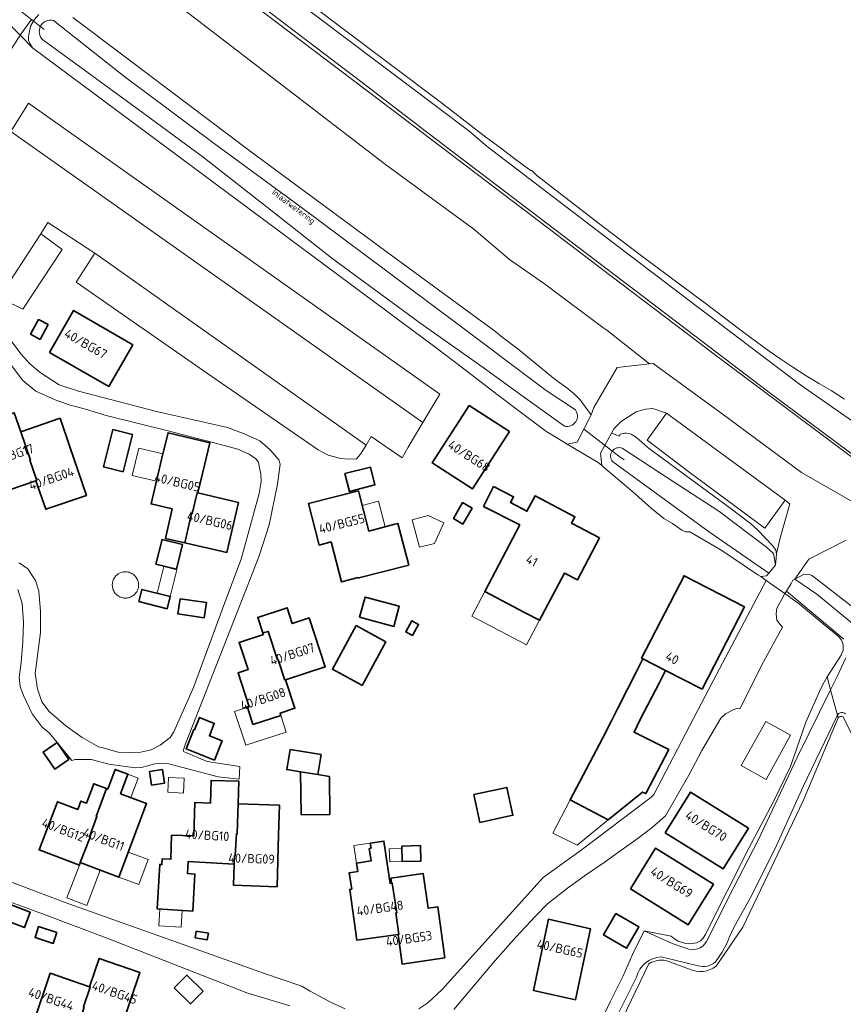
# Model space of a CAD drawing. Header units: metres. Extents: x 149984 to 156489, y 469398 to 478068.
# Tile 583 of 656: x 153915 to 154035, y 474572 to 474716. Entities that reach past the tile are written whole.
import ezdxf
from ezdxf.enums import TextEntityAlignment as Align

# ---------------------------------------------------------------- set-up
doc = ezdxf.new("R2010")
doc.units = ezdxf.units.M
doc.header["$LTSCALE"] = 0.75
for name, color, linetype, lineweight in [('B-WE-GR-GRAS-GV', 252, 'Continuous', 13), ('B-WE-KW-KUNSTWERK_DUIKER-G', 6, 'Continuous', 18), ('B-WE-OG-BEBOUWING-GV', 6, 'Continuous', 35), ('B-WE-OG-BEBOUWING-T18', 1, 'Continuous', 18), ('B-WE-OG-BEBOUWING_LUIFEL-GV', 6, 'Continuous', 18), ('B-WE-OG-BEBOUWING_OVERBOUWING-GV', 6, 'Continuous', 18), ('B-WE-OG-TERREIN_BEGROEID-GV', 252, 'Continuous', 18), ('B-WE-OG-TERREIN_ERF-GV', 252, 'Continuous', 18), ('B-WE-OG-TERREIN_OEVER-GV', 252, 'Continuous', 18), ('B-WE-OG-TOPOGRAFIE-T18', 7, 'Continuous', 18), ('B-WE-OG-WATER-GV', 252, 'Continuous', 18), ('B-WE-OG-WATER_SLOOT-GV', 252, 'Continuous', 18), ('B-WE-OG-WEG-GV', 252, 'Continuous', 18), ('B-WE-VH-GESLOTENVERHARDING_ASFALT-GV', 252, 'Continuous', 18), ('B-WE-VH-GESLOTENVERHARDING_BETON-GV', 252, 'Continuous', 18), ('B-WE-VH-OPENVERHARDING_BETONSTRAATSTEEN-GV', 252, 'Continuous', 18)]:
    doc.layers.add(name, color=color, linetype=linetype, lineweight=lineweight)
doc.styles.add('NLCS-ISO-M500-T18', font='NLCS-ISO.ttf', dxfattribs={"height": 0.9})
doc.styles.add('NLCS-ISO-M750-T18', font='NLCS-ISO.ttf', dxfattribs={"height": 1.35})

msp = doc.modelspace()

# ---------------------------------------------------------------- linework, layer by layer
at = {"layer": 'B-WE-GR-GRAS-GV', "flags": 128}
for points in [[(154034.451, 474614.145), (154029.318, 474601.994), (154020.488, 474583.502), (154016.602, 474577.789)], [(154043.018, 474598.561), (154035.207, 474614.295)], [(154006.747, 474578.129), (153999.763, 474563.579), (153999.33, 474562.676), (153995.292, 474553.778), (153994.384, 474551.778), (153990.333, 474542.851), (153988.93, 474540.522), (153986.809, 474537.001), (153982.476, 474528.893), (153979.407, 474523.316), (153977.027, 474518.142), (153976.247, 474516.447), (153974.734, 474513.158), (153973.446, 474510.357), (153969.955, 474502.768), (153937.638, 474434.983), (153931.494, 474421.174), (153924.437, 474406.602), (153922.453, 474403.065), (153910.239, 474377.393), (153908.349, 474372.164)], [(154012.658, 474577.337), (154009.227, 474578.624)]]:
    msp.add_lwpolyline(points, dxfattribs=at)
at = {"layer": 'B-WE-GR-GRAS-GV'}
for points in [[(154035.207, 474614.295, 0.3944008), (154034.451, 474614.145)], [(154009.227, 474578.624, 0.1736336), (154006.747, 474578.129)], [(154016.602, 474577.789, -0.2795183), (154012.658, 474577.337)]]:
    msp.add_lwpolyline(points, format="xyb", dxfattribs=at)
at = {"layer": 'B-WE-KW-KUNSTWERK_DUIKER-G', "flags": 128}
for points in [[(153918.156, 474715.077), (153913.872, 474718.425)], [(154003.105, 474651.989), (154002.316, 474652.519), (153997.163, 474656.53)]]:
    msp.add_lwpolyline(points, dxfattribs=at)
at = {"layer": 'B-WE-OG-BEBOUWING-GV', "flags": 128}
for points in [[(153918.924, 474667.731), (153927.636, 474662.736), (153931.142, 474668.852), (153922.43, 474673.847)], [(153916.17, 474670.382), (153917.557, 474669.632), (153918.728, 474671.797), (153917.341, 474672.547)], [(153917.062, 474648.939), (153916.047, 474651.91), (153916.151, 474651.945), (153914.733, 474656.107), (153913.785, 474658.888), (153911.702, 474658.178), (153912.65, 474655.395), (153908.766, 474654.08), (153911.193, 474646.941), (153916.958, 474648.904)], [(153986.292, 474656.158), (153980.397, 474659.945), (153974.992, 474651.532), (153980.887, 474647.744)], [(153916.047, 474651.91), (153917.062, 474648.939), (153916.958, 474648.904), (153918.376, 474644.739), (153924.34, 474646.77), (153921.906, 474653.906), (153920.486, 474658.068), (153914.733, 474656.107), (153916.151, 474651.945)], [(153928.232, 474656.418), (153926.824, 474650.98), (153929.706, 474650.234), (153931.114, 474655.672)], [(153939.839, 474644.081), (153940.577, 474647.166), (153940.684, 474647.141), (153941.692, 474651.404), (153942.422, 474654.493), (153936.296, 474655.947), (153935.561, 474652.853), (153933.819, 474645.517), (153936.909, 474644.779), (153935.913, 474640.474), (153938.741, 474639.819), (153939.732, 474644.105)], [(153962.218, 474649.956), (153962.873, 474647.364), (153966.612, 474648.309), (153965.958, 474650.901)], [(153940.577, 474647.166), (153939.839, 474644.081), (153939.732, 474644.105), (153938.741, 474639.819), (153944.898, 474638.394), (153946.6, 474645.74), (153940.684, 474647.141)], [(153960.213, 474639.939), (153961.684, 474634.095), (153964.154, 474634.716), (153964.171, 474634.649), (153964.248, 474634.668), (153971.55, 474636.547), (153969.956, 474642.653), (153969.498, 474642.533), (153965.728, 474641.548), (153964.888, 474644.759), (153964.19, 474647.43), (153956.88, 474645.583), (153958.42, 474639.486)], [(153982.497, 474645.153), (153987.825, 474642.447), (153982.693, 474632.68), (153988.526, 474629.614), (153990.718, 474628.462), (153994.356, 474635.383), (153996.266, 474634.38), (153999.5, 474640.534), (153995.397, 474642.69), (153995.893, 474643.635), (153990.06, 474646.701), (153988.878, 474644.454), (153986.47, 474645.719), (153986.919, 474646.574), (153983.975, 474648.067)], [(153978.099, 474643.377), (153979.486, 474642.576), (153980.83, 474644.906), (153979.443, 474645.706)], [(153938.412, 474639.564), (153935.421, 474640.307), (153934.526, 474636.706), (153937.517, 474635.963)], [(154014.514, 474618.346), (154020.756, 474630.428), (154011.898, 474635.004), (154005.656, 474622.921), (154005.867, 474622.81), (154009.183, 474621.099)], [(153932.018, 474631.195), (153936.178, 474630.159), (153936.627, 474631.96), (153932.467, 474632.996)], [(153938.079, 474631.625), (153937.746, 474629.406), (153941.588, 474628.83), (153941.921, 474631.048)], [(153964.368, 474628.901), (153969.36, 474627.559), (153970.155, 474630.519), (153965.163, 474631.861)], [(153950.184, 474626.624), (153950.975, 474626.832), (153952.348, 474622.652), (153952.452, 474622.686), (153953.415, 474619.695), (153953.519, 474619.729), (153959.324, 474621.637), (153956.97, 474628.8), (153954.504, 474627.99), (153953.748, 474630.293), (153949.443, 474628.879)], [(153972.106, 474626.232), (153972.99, 474627.863), (153971.998, 474628.4), (153971.114, 474626.77)], [(153950.975, 474626.832), (153950.184, 474626.624), (153950.261, 474626.388), (153946.704, 474625.219), (153948.014, 474621.229), (153946.562, 474620.752), (153948.183, 474615.799), (153947.916, 474615.711), (153948.742, 474613.19), (153952.816, 474614.524), (153952.71, 474614.847), (153954.887, 474615.568), (153953.519, 474619.729), (153953.415, 474619.695), (153952.452, 474622.686), (153952.348, 474622.652)], [(153968.214, 474625.309), (153968.11, 474625.366), (153963.871, 474627.684), (153960.378, 474621.294), (153964.679, 474618.943), (153964.721, 474618.92)], [(154009.183, 474621.099), (154005.867, 474622.81), (154004.95, 474621.033), (154002.195, 474615.591), (154001.25, 474613.724), (154000, 474611.254), (153995.187, 474602.136), (154000.753, 474599.241), (154005.817, 474603.295), (154006.279, 474603.057), (154009.63, 474609.544), (154004.555, 474612.076), (154005.466, 474613.903), (154008.266, 474619.323)], [(153943.082, 474607.976), (153944.211, 474610.798), (153942.351, 474611.542), (153943.075, 474613.353), (153940.91, 474614.22), (153940.186, 474612.409), (153940.073, 474612.454), (153938.944, 474609.632)], [(153920.052, 474610.556), (153917.989, 474609.149), (153919.695, 474606.648), (153921.758, 474608.055)], [(153955.718, 474606.257), (153958.249, 474605.847), (153958.724, 474608.78), (153954.168, 474609.519), (153953.693, 474606.585)], [(153924.879, 474596.69), (153923.451, 474592.95), (153929.09, 474590.827), (153933.146, 474601.603), (153929.347, 474603.033), (153930.424, 474605.894), (153928.557, 474606.597), (153927.476, 474603.727), (153927.301, 474603.793), (153925.784, 474599.724), (153925.887, 474599.686), (153924.777, 474596.729)], [(153933.601, 474606.307), (153933.883, 474604.308), (153935.767, 474604.574), (153935.485, 474606.573)], [(153955.807, 474599.94), (153960.014, 474599.999), (153959.936, 474605.573), (153958.249, 474605.847), (153955.718, 474606.257)], [(153923.451, 474592.95), (153924.879, 474596.69), (153924.777, 474596.729), (153925.887, 474599.686), (153925.784, 474599.724), (153927.301, 474603.793), (153925.414, 474604.503), (153924.344, 474601.66), (153923.546, 474601.961), (153923.084, 474600.734), (153920.092, 474601.861), (153917.42, 474594.81), (153923.311, 474592.578)], [(153946.334, 474597.197), (153946.444, 474597.194), (153946.582, 474601.54), (153946.688, 474604.872), (153942.613, 474605.001), (153942.508, 474601.669), (153940.246, 474601.741), (153940.091, 474596.85), (153936.824, 474596.954), (153936.712, 474593.447), (153935.423, 474593.488), (153935.397, 474592.666), (153935.078, 474592.676), (153934.711, 474586.159), (153939.918, 474585.849), (153940.241, 474591.273), (153939.154, 474591.337), (153939.26, 474593.117), (153946.004, 474592.715), (153946.044, 474593.973), (153946.154, 474593.97)], [(153981.982, 474598.829), (153986.818, 474599.877), (153985.933, 474603.963), (153981.097, 474602.916)], [(154009.129, 474597.336), (154017.604, 474592.057), (154021.304, 474597.998), (154012.829, 474603.277)], [(153946.444, 474597.194), (153946.334, 474597.197), (153946.154, 474593.97), (153946.044, 474593.973), (153946.004, 474592.715), (153945.906, 474589.622), (153952.262, 474589.42), (153952.503, 474597.002), (153952.641, 474601.348), (153946.582, 474601.54)], [(153969.683, 474585.575), (153969.791, 474585.591), (153969.153, 474589.944), (153969.048, 474589.929), (153968.833, 474589.897), (153967.921, 474596.112), (153965.92, 474595.818), (153966.034, 474595.043), (153965.778, 474595.005), (153966.045, 474593.19), (153963.914, 474592.877), (153964.096, 474591.636), (153962.854, 474591.454), (153963.204, 474589.072), (153962.92, 474589.03), (153963.968, 474581.563), (153969.999, 474582.409), (153970.107, 474582.424)], [(153970.552, 474595.356), (153970.614, 474593.1), (153973.334, 474593.175), (153973.272, 474595.431)], [(154004.017, 474589.116), (154012.498, 474583.835), (154016.176, 474589.765), (154007.701, 474595.044)], [(153969.791, 474585.591), (153969.683, 474585.575), (153970.107, 474582.424), (153969.999, 474582.409), (153970.608, 474578.062), (153976.837, 474579.003), (153975.807, 474586.473), (153974.406, 474586.268), (153973.661, 474591.351), (153968.941, 474590.659), (153969.048, 474589.929), (153969.153, 474589.944)], [(153912.694, 474586.999), (153911.83, 474584.738), (153915.257, 474583.428), (153916.121, 474585.69)], [(154001.875, 474585.481), (154000.078, 474582.364), (154003.454, 474580.417), (154005.252, 474583.534)], [(153917.341, 474583.561), (153916.822, 474581.965), (153919.48, 474581.1), (153919.999, 474582.696)], [(153996.589, 474575.607), (153998.168, 474583.255), (153992.026, 474584.652), (153990.439, 474576.974), (153989.825, 474574.212), (153995.975, 474572.845)], [(153940.42, 474582.895), (153940.262, 474581.933), (153942.045, 474581.641), (153942.203, 474582.603)], [(153923.908, 474571.791), (153924.012, 474571.756), (153923.698, 474570.821), (153929.475, 474568.868), (153932.178, 474576.862), (153926.223, 474578.916), (153924.788, 474574.757), (153924.916, 474574.713)], [(153924.012, 474571.756), (153923.908, 474571.791), (153924.916, 474574.713), (153924.788, 474574.757), (153919.04, 474576.74), (153916.638, 474569.593), (153922.61, 474567.586), (153923.698, 474570.821)], [(153937.221, 474574.582), (153939.597, 474572.232), (153941.445, 474574.101), (153939.069, 474576.451)]]:
    msp.add_lwpolyline(points, close=True, dxfattribs=at)
at = {"layer": 'B-WE-OG-BEBOUWING_LUIFEL-GV', "flags": 128}
for points in [[(153935.561, 474652.853), (153932.023, 474653.693), (153931.068, 474649.675), (153934.607, 474648.835)], [(153964.745, 474645.308), (153965.728, 474641.548), (153968.101, 474642.168), (153967.119, 474645.928)], [(153936.627, 474631.96), (153937.602, 474635.875), (153935.676, 474636.354), (153934.701, 474632.44)], [(153982.693, 474632.68), (153980.802, 474629.082), (153988.827, 474624.864), (153990.718, 474628.462)], [(153952.816, 474614.524), (153948.742, 474613.19), (153947.916, 474615.711), (153946.048, 474615.099), (153947.672, 474610.141), (153953.614, 474612.086)], [(153930.424, 474605.894), (153929.347, 474603.033), (153930.839, 474602.471), (153931.916, 474605.332)], [(153995.187, 474602.136), (153992.682, 474597.287), (153996.212, 474595.499), (154000.753, 474599.241)], [(153966.045, 474593.19), (153965.778, 474595.005), (153966.034, 474595.043), (153965.92, 474595.818), (153963.534, 474595.467), (153963.914, 474592.877)], [(153970.614, 474593.1), (153970.561, 474595.016), (153968.71, 474594.965), (153968.763, 474593.049)], [(153929.09, 474590.827), (153932.025, 474589.722), (153933.407, 474593.392), (153930.471, 474594.496)], [(153923.311, 474592.578), (153921.5, 474587.767), (153924.409, 474586.672), (153926.36, 474591.855), (153923.451, 474592.95)], [(153935.101, 474586.136), (153934.954, 474583.669), (153938.243, 474583.473), (153938.39, 474585.94)]]:
    msp.add_lwpolyline(points, close=True, dxfattribs=at)
at = {"layer": 'B-WE-OG-BEBOUWING_OVERBOUWING-GV', "flags": 128}
for points in [[(153972.071, 474643.193), (153973.124, 474639.162), (153975.314, 474639.734), (153976.705, 474642.74), (153974.408, 474643.803)], [(153928.509, 474634.784), (153928.455, 474634.706), (153928.405, 474634.628), (153928.32, 474634.468), (153928.265, 474634.34), (153928.21, 474634.177), (153928.172, 474634.023), (153928.148, 474633.874), (153928.136, 474633.732), (153928.134, 474633.604), (153928.144, 474633.442), (153928.162, 474633.311), (153928.192, 474633.17), (153928.23, 474633.041), (153928.272, 474632.926), (153928.344, 474632.766), (153928.424, 474632.624), (153928.502, 474632.51), (153928.578, 474632.411), (153928.705, 474632.273), (153928.832, 474632.158), (153928.974, 474632.051), (153929.072, 474631.989), (153929.224, 474631.907), (153929.346, 474631.854), (153929.481, 474631.806), (153929.614, 474631.769), (153929.727, 474631.746), (153929.886, 474631.725), (153930.02, 474631.718), (153930.199, 474631.723), (153930.339, 474631.738), (153930.529, 474631.776), (153930.675, 474631.819), (153930.806, 474631.869), (153930.942, 474631.932), (153931.064, 474632.001), (153931.187, 474632.083), (153931.292, 474632.165), (153931.418, 474632.28), (153931.548, 474632.424), (153931.629, 474632.531), (153931.711, 474632.656), (153931.772, 474632.766), (153931.829, 474632.889), (153931.874, 474633.006), (153931.918, 474633.147), (153931.949, 474633.284), (153931.968, 474633.407), (153931.982, 474633.602), (153931.979, 474633.756), (153931.96, 474633.935), (153931.924, 474634.113), (153931.864, 474634.307), (153931.804, 474634.451), (153931.72, 474634.611), (153931.625, 474634.758), (153931.521, 474634.892), (153931.417, 474635.004), (153931.311, 474635.102), (153931.186, 474635.201), (153931.044, 474635.294), (153930.897, 474635.374), (153930.74, 474635.441), (153930.585, 474635.493), (153930.431, 474635.53), (153930.256, 474635.556), (153930.084, 474635.566), (153929.924, 474635.561), (153929.778, 474635.546), (153929.633, 474635.519), (153929.418, 474635.457), (153929.211, 474635.37), (153929.004, 474635.252), (153928.837, 474635.129), (153928.667, 474634.972)], [(154023.915, 474605.145), (154027.491, 474611.609), (154023.839, 474613.63), (154020.263, 474607.166)], [(153936.378, 474605.421), (153936.269, 474603.25), (153938.554, 474603.135), (153938.663, 474605.306)]]:
    msp.add_lwpolyline(points, close=True, dxfattribs=at)
at = {"layer": 'B-WE-OG-TERREIN_BEGROEID-GV', "flags": 128}
for points in [[(153922.36, 474716.82), (153924.5, 474715.18), (153948.11, 474697.36), (153968.23, 474682.53), (153984.31, 474670.75), (153985, 474670.17), (153987.56, 474668.21), (153993.02, 474663.77), (153994.71, 474662.52), (153995.78, 474661.64), (153996.67, 474660.78), (153997.85, 474659.18), (153998.282, 474658.589), (153998.66, 474659.655), (154002.061, 474665.493), (154006.805, 474666.045), (154000.58, 474670.97), (154000, 474671.401), (153991.44, 474677.76), (153986.33, 474681.36), (153985, 474682.45), (153981.07, 474685.77), (153968.15, 474695.28), (153934.49, 474721.18)], [(154035.647, 474640.187), (154030.144, 474637.419), (154028.107, 474634.483), (154029.358, 474635.197)], [(154030.962, 474634.804), (154041.794, 474626.359), (154043.335, 474625.065), (154044.819, 474624.211), (154050.697, 474613.972), (154054.835, 474604.308)]]:
    msp.add_lwpolyline(points, dxfattribs=at)
msp.add_lwpolyline([(154009.327, 474658.818), (154007.289, 474659.498), (154006.253, 474659.384), (154004.866, 474659.041), (154002.719, 474657.659), (154001.587, 474656.526), (154001.247, 474655.897), (154002.42, 474655.47), (154002.507, 474655.759), (154003.14, 474655.89), (154003.4, 474655.89), (154003.79, 474655.83), (154004.13, 474655.72), (154004.6, 474655.43), (154005.24, 474654.95), (154006.63, 474653.74), (154018.59, 474644.97), (154021.63, 474642.65), (154022.65, 474641.73), (154024.89, 474639.37), (154025.33, 474638.75), (154025.43, 474638.188), (154025.908, 474640.343), (154027.4, 474645.54), (154026.713, 474646.046), (154023.718, 474641.98), (154012.56, 474650.214), (154006.485, 474654.85)], close=True, dxfattribs=at)
at = {"layer": 'B-WE-OG-TERREIN_BEGROEID-GV'}
msp.add_lwpolyline([(154029.358, 474635.197, -0.1979928), (154030.962, 474634.804)], format="xyb", dxfattribs=at)
at = {"layer": 'B-WE-OG-TERREIN_ERF-GV', "flags": 128}
for points in [[(153930.03, 474739.42), (153961.6, 474715.4), (153976.35, 474704.31), (153982.85, 474699.28), (153985, 474697.71), (153987.32, 474695.9), (153989.502, 474694.36), (153989.56, 474694.419), (153990.34, 474693.64), (154000, 474686.19), (154006.03, 474681.58), (154014.78, 474675.09), (154020.66, 474670.65), (154024.35, 474667.93), (154026.04, 474666.74), (154027.82, 474665.55), (154029.6, 474664.4), (154031.71, 474663.14), (154033.42, 474662.16), (154035.36, 474660.88)], [(153973.027, 474571.519), (153974.343, 474572.373), (153976.466, 474574.336), (153991.239, 474590.77), (153996.802, 474594.787), (154007.028, 474602.497), (154007.443, 474602.912), (154016.123, 474619.601), (154023.923, 474634.289), (154023.111, 474634.862), (154022.67, 474635.13), (154017.44, 474638.69), (154012.73, 474641.42), (154012.07, 474641.42), (154011.56, 474641.68), (154010.19, 474642.65), (154008.91, 474643.4), (154007.05, 474644.88), (154004.37, 474647.28), (154000.01, 474651), (154000, 474651.008), (153999.831, 474651.149), (153999.317, 474651.578), (153994.755, 474654.299), (153994.35, 474654.54), (153991.62, 474656.17), (153984.53, 474661.54), (153979.612, 474665.306), (153975.56, 474668.41), (153916.46, 474712.39), (153914.64, 474714.242), (153912.094, 474710.224)], [(153913.252, 474700.09), (153915.858, 474704.24), (153976.088, 474661.626), (153973.606, 474657.465), (153971.455, 474653.856), (153970.586, 474652.264), (153966.049, 474655.4), (153965.296, 474654.13), (153964.505, 474652.794), (153963.926, 474652.119), (153962.816, 474652.071), (153961.609, 474652.167), (153959.775, 474652.65), (153958.279, 474653.47), (153942.064, 474664.618), (153922.856, 474678.035), (153925.559, 474682.282), (153918.706, 474686.77), (153917.644, 474685.129), (153920.781, 474682.812), (153915.038, 474674.077), (153912.335, 474675.38)], [(153913.156, 474669.637), (153914.748, 474667.514), (153916.052, 474666.066), (153917.548, 474664.763), (153920.347, 474662.977), (153923.194, 474662.06), (153934.632, 474659.068), (153945.008, 474656.704), (153947.469, 474655.787), (153949.737, 474654.773), (153951.282, 474653.47), (153952.536, 474651.974), (153952.729, 474651.347), (153952.343, 474648.403), (153951.089, 474642.467), (153949.641, 474637.93), (153947.952, 474633.49), (153938.879, 474610.373), (153938.518, 474609.352), (153938.587, 474609.214), (153942.05, 474607.783), (153946.828, 474607.044), (153946.713, 474605.174), (153943.666, 474605.52), (153936.395, 474607.436), (153935.817, 474607.506), (153934.363, 474607.413), (153932.424, 474606.905), (153931.478, 474606.836), (153927.623, 474607.367), (153925.061, 474608.036), (153922.706, 474608.083), (153922.199, 474607.921), (153920.053, 474610.557), (153918.897, 474611.976), (153917.859, 474612.815), (153916.382, 474614.754), (153915.112, 474617.454), (153914.627, 474618.77), (153914.489, 474620.063), (153914.766, 474622.279), (153915.02, 474625.349), (153915.112, 474628.118), (153914.951, 474630.935), (153914.304, 474632.989)], [(153914.512, 474636.89), (153915.758, 474636.013), (153916.959, 474634.189), (153917.351, 474632.735), (153917.605, 474629.734), (153917.628, 474626.664), (153916.843, 474620.686), (153917.167, 474618.401), (153917.836, 474616.531), (153918.875, 474615.077), (153921.321, 474612.976), (153923.722, 474611.268), (153926.137, 474609.919), (153926.746, 474609.791), (153929.008, 474609.144), (153930.555, 474609.075), (153932.309, 474609.121), (153933.809, 474609.491), (153935.171, 474610.137), (153936.625, 474611.291), (153937.133, 474612.122), (153940.042, 474618.608), (153944.635, 474631.073), (153947.013, 474637.421), (153949.667, 474647.069), (153949.944, 474648.801), (153949.875, 474649.909), (153949.713, 474650.809), (153949.552, 474651.617), (153949.182, 474652.148), (153948.167, 474652.794), (153946.505, 474653.556), (153943.781, 474654.294), (153936.302, 474656.21), (153927.231, 474658.472), (153924.23, 474659.396), (153921.829, 474660.019), (153919.775, 474660.781), (153916.913, 474662.05), (153915.043, 474663.597), (153913.058, 474666.182)], [(154034.425, 474626.174), (154032.57, 474627.7), (154028.811, 474630.839), (154026.628, 474632.38), (154026.117, 474631.35), (154025.471, 474630.219), (154025.356, 474629.388), (154025.448, 474628.488), (154025.956, 474627.841), (154026.325, 474627.472), (154023.509, 474622.371), (154020.055, 474615.488), (154019.573, 474615.539), (154018.963, 474615.285), (154017.973, 474614.751), (154017.262, 474614.142), (154014.469, 474609.394), (154012.565, 474605.763), (154009.162, 474599.821), (154007.207, 474598.095), (154005.151, 474596.521), (154002.612, 474594.718), (154000.174, 474592.966), (153997.584, 474591.189), (153994.817, 474589.183), (153991.871, 474586.897), (153990.094, 474585.069), (153987.275, 474582.073), (153984.228, 474578.595), (153980.242, 474573.923), (153978.16, 474571.434)], [(153999.788, 474569.868), (154001.125, 474572.649), (154002.95, 474576.352), (154004.34, 474579.459), (154006.056, 474582.963), (154010, 474582.17), (154010.48, 474581.77), (154011.03, 474581.45), (154012.07, 474581.08), (154012.65, 474581.05), (154013.12, 474581.07), (154013.7, 474581.2), (154014.28, 474581.48), (154014.66, 474581.86), (154014.99, 474582.38), (154021.37, 474595.05), (154024.97, 474601.92), (154027.49, 474607.03), (154029.72, 474613.53), (154031.94, 474618.49), (154032.39, 474619.39), (154032.84, 474620.18), (154034.879, 474623.371)], [(153894.638, 474597.188), (153921.252, 474587.1), (153950.406, 474576.713), (153955.876, 474574.82), (153957.123, 474574.105), (153960.101, 474572.512), (153962.224, 474571.496)], [(153954.14, 474571.942), (153947.818, 474573.846), (153926.997, 474582.022), (153917.907, 474585.425), (153889.215, 474595.987)]]:
    msp.add_lwpolyline(points, dxfattribs=at)
for points in [[(153918.924, 474667.731), (153922.43, 474673.847), (153931.142, 474668.852), (153927.636, 474662.736)], [(153916.17, 474670.382), (153917.341, 474672.547), (153918.728, 474671.797), (153917.557, 474669.632)], [(153911.702, 474658.178), (153913.785, 474658.888), (153914.733, 474656.107), (153920.486, 474658.068), (153921.906, 474653.906), (153924.34, 474646.77), (153918.376, 474644.739), (153916.958, 474648.904), (153911.193, 474646.941), (153908.766, 474654.08), (153912.65, 474655.395)], [(153986.292, 474656.158), (153980.887, 474647.744), (153974.992, 474651.532), (153980.397, 474659.945)], [(153926.824, 474650.98), (153928.232, 474656.418), (153931.114, 474655.672), (153929.706, 474650.234)], [(153938.741, 474639.819), (153935.913, 474640.474), (153936.909, 474644.779), (153933.819, 474645.517), (153935.561, 474652.853), (153936.296, 474655.947), (153942.422, 474654.493), (153941.692, 474651.404), (153940.684, 474647.141), (153946.6, 474645.74), (153944.898, 474638.394)], [(153962.218, 474649.956), (153965.958, 474650.901), (153966.612, 474648.309), (153962.873, 474647.364)], [(153969.498, 474642.533), (153969.956, 474642.653), (153971.55, 474636.547), (153964.248, 474634.668), (153964.171, 474634.649), (153964.154, 474634.716), (153961.684, 474634.095), (153960.213, 474639.939), (153958.42, 474639.486), (153956.88, 474645.583), (153964.19, 474647.43), (153964.888, 474644.759), (153965.728, 474641.548)], [(153987.825, 474642.447), (153982.497, 474645.153), (153983.975, 474648.067), (153986.919, 474646.574), (153986.47, 474645.719), (153988.878, 474644.454), (153990.06, 474646.701), (153995.893, 474643.635), (153995.397, 474642.69), (153999.5, 474640.534), (153996.266, 474634.38), (153994.356, 474635.383), (153990.718, 474628.462), (153988.526, 474629.614), (153982.693, 474632.68)], [(153978.099, 474643.377), (153979.443, 474645.706), (153980.83, 474644.906), (153979.486, 474642.576)], [(153935.421, 474640.307), (153938.412, 474639.564), (153937.517, 474635.963), (153934.526, 474636.706)], [(154020.756, 474630.428), (154014.514, 474618.346), (154009.183, 474621.099), (154008.266, 474619.323), (154005.466, 474613.903), (154004.555, 474612.076), (154009.63, 474609.544), (154006.279, 474603.057), (154005.817, 474603.295), (154000.753, 474599.241), (153995.187, 474602.136), (154000, 474611.254), (154001.25, 474613.724), (154002.195, 474615.591), (154004.95, 474621.033), (154005.867, 474622.81), (154005.656, 474622.921), (154011.898, 474635.004)], [(153932.018, 474631.195), (153932.467, 474632.996), (153936.627, 474631.96), (153936.178, 474630.159)], [(153938.079, 474631.625), (153941.921, 474631.048), (153941.588, 474628.83), (153937.746, 474629.406)], [(153964.368, 474628.901), (153965.163, 474631.861), (153970.155, 474630.519), (153969.36, 474627.559)], [(153950.184, 474626.624), (153949.443, 474628.879), (153953.748, 474630.293), (153954.504, 474627.99), (153956.97, 474628.8), (153959.324, 474621.637), (153953.519, 474619.729), (153954.887, 474615.568), (153952.71, 474614.847), (153952.816, 474614.524), (153948.742, 474613.19), (153947.916, 474615.711), (153948.183, 474615.799), (153946.562, 474620.752), (153948.014, 474621.229), (153946.704, 474625.219), (153950.261, 474626.388)], [(153972.106, 474626.232), (153971.114, 474626.77), (153971.998, 474628.4), (153972.99, 474627.863)], [(153968.11, 474625.366), (153968.214, 474625.309), (153964.721, 474618.92), (153964.679, 474618.943), (153960.378, 474621.294), (153963.871, 474627.684)], [(153943.082, 474607.976), (153938.944, 474609.632), (153940.073, 474612.454), (153940.186, 474612.409), (153940.91, 474614.22), (153943.075, 474613.353), (153942.351, 474611.542), (153944.211, 474610.798)], [(153921.758, 474608.055), (153919.695, 474606.648), (153917.989, 474609.149), (153920.052, 474610.556)], [(153958.249, 474605.847), (153959.936, 474605.573), (153960.014, 474599.999), (153955.807, 474599.94), (153955.718, 474606.257), (153953.693, 474606.585), (153954.168, 474609.519), (153958.724, 474608.78)], [(153927.301, 474603.793), (153927.476, 474603.727), (153928.557, 474606.597), (153930.424, 474605.894), (153929.347, 474603.033), (153933.146, 474601.603), (153929.09, 474590.827), (153923.451, 474592.95), (153923.311, 474592.578), (153917.42, 474594.81), (153920.092, 474601.861), (153923.084, 474600.734), (153923.546, 474601.961), (153924.344, 474601.66), (153925.414, 474604.503)], [(153933.601, 474606.307), (153935.485, 474606.573), (153935.767, 474604.574), (153933.883, 474604.308)], [(153946.582, 474601.54), (153952.641, 474601.348), (153952.503, 474597.002), (153952.262, 474589.42), (153945.906, 474589.622), (153946.004, 474592.715), (153939.26, 474593.117), (153939.154, 474591.337), (153940.241, 474591.273), (153939.918, 474585.849), (153934.711, 474586.159), (153935.078, 474592.676), (153935.397, 474592.666), (153935.423, 474593.488), (153936.712, 474593.447), (153936.824, 474596.954), (153940.091, 474596.85), (153940.246, 474601.741), (153942.508, 474601.669), (153942.613, 474605.001), (153946.688, 474604.872)], [(153981.982, 474598.829), (153981.097, 474602.916), (153985.933, 474603.963), (153986.818, 474599.877)], [(154009.129, 474597.336), (154012.829, 474603.277), (154021.304, 474597.998), (154017.604, 474592.057)], [(153964.096, 474591.636), (153963.914, 474592.877), (153966.045, 474593.19), (153965.778, 474595.005), (153966.034, 474595.043), (153965.92, 474595.818), (153967.921, 474596.112), (153968.833, 474589.897), (153969.048, 474589.929), (153968.941, 474590.659), (153973.661, 474591.351), (153974.406, 474586.268), (153975.807, 474586.473), (153976.837, 474579.003), (153970.608, 474578.062), (153969.999, 474582.409), (153963.968, 474581.563), (153962.92, 474589.03), (153963.204, 474589.072), (153962.854, 474591.454)], [(153970.552, 474595.356), (153973.272, 474595.431), (153973.334, 474593.175), (153970.614, 474593.1)], [(154004.017, 474589.116), (154007.701, 474595.044), (154016.176, 474589.765), (154012.498, 474583.835)], [(153912.694, 474586.999), (153916.121, 474585.69), (153915.257, 474583.428), (153911.83, 474584.738)], [(154001.875, 474585.481), (154005.252, 474583.534), (154003.454, 474580.417), (154000.078, 474582.364)], [(153917.341, 474583.561), (153919.999, 474582.696), (153919.48, 474581.1), (153916.822, 474581.965)], [(153998.168, 474583.255), (153996.589, 474575.607), (153995.975, 474572.845), (153989.825, 474574.212), (153990.439, 474576.974), (153992.026, 474584.652)], [(153940.42, 474582.895), (153942.203, 474582.603), (153942.045, 474581.641), (153940.262, 474581.933)], [(153923.698, 474570.821), (153922.61, 474567.586), (153916.638, 474569.593), (153919.04, 474576.74), (153924.788, 474574.757), (153926.223, 474578.916), (153932.178, 474576.862), (153929.475, 474568.868)], [(153937.221, 474574.582), (153939.069, 474576.451), (153941.445, 474574.101), (153939.597, 474572.232)]]:
    msp.add_lwpolyline(points, close=True, dxfattribs=at)
at = {"layer": 'B-WE-OG-TERREIN_ERF-GV'}
msp.add_lwpolyline([(154034.879, 474623.371, 0.3743143), (154034.425, 474626.174)], format="xyb", dxfattribs=at)
at = {"layer": 'B-WE-OG-TERREIN_OEVER-GV', "flags": 128}
for points in [[(153917.353, 474717.266), (153916.712, 474716.468), (153916.178, 474715.536), (153916.11, 474715.19), (153916.01, 474714.82), (153915.93, 474714.3), (153915.84, 474713.94), (153915.88, 474713.44), (153916.05, 474713.02), (153916.46, 474712.39), (153975.56, 474668.41), (153979.612, 474665.306), (153984.53, 474661.54), (153991.62, 474656.17), (153994.35, 474654.54), (153994.755, 474654.299), (153996.202, 474654.594), (153998.282, 474658.589), (153997.85, 474659.18), (153996.67, 474660.78), (153995.78, 474661.64), (153994.71, 474662.52), (153993.02, 474663.77), (153987.56, 474668.21), (153985, 474670.17), (153984.31, 474670.75), (153968.23, 474682.53), (153948.11, 474697.36), (153924.5, 474715.18), (153922.36, 474716.82)], [(153919.499, 474716.379), (153929.76, 474708.245), (153943.052, 474698.349), (153955.631, 474689.09), (153977.987, 474672.462), (153991.691, 474662.156), (153995.965, 474659.302)], [(153994.359, 474656.933), (153988.877, 474660.858), (153982.465, 474665.497), (153973.181, 474672.054), (153960.313, 474681.558), (153950.867, 474688.948), (153941.446, 474696.342), (153932.763, 474702.724), (153925.153, 474708.293), (153917.958, 474713.538)], [(154001.247, 474655.897), (153999.664, 474652.971), (153999.831, 474651.149), (154000, 474651.008), (154000.01, 474651), (154004.37, 474647.28), (154007.05, 474644.88), (154008.91, 474643.4), (154010.19, 474642.65), (154011.56, 474641.68), (154012.07, 474641.42), (154012.73, 474641.42), (154017.44, 474638.69), (154022.67, 474635.13), (154023.111, 474634.862), (154023.98, 474634.96), (154024.309, 474635.364), (154015.619, 474641.372), (154008.449, 474646.585), (154001.414, 474651.719)], [(154002.836, 474653.683), (154008.348, 474650.076), (154016.993, 474644.473), (154023.961, 474639.18), (154024.999, 474638.272), (154025.26, 474636.53), (154025.439, 474638.139), (154025.43, 474638.188), (154025.33, 474638.75), (154024.89, 474639.37), (154022.65, 474641.73), (154021.63, 474642.65), (154018.59, 474644.97), (154006.63, 474653.74), (154005.24, 474654.95), (154004.6, 474655.43), (154004.13, 474655.72), (154003.79, 474655.83), (154003.4, 474655.89), (154003.14, 474655.89), (154002.507, 474655.759), (154002.42, 474655.47), (154001.247, 474655.897)], [(154029.358, 474635.197), (154028.107, 474634.483), (154031.327, 474632.273), (154036.547, 474627.969), (154038.136, 474626.33), (154038.83, 474625.344), (154041.129, 474619.931), (154043.24, 474614.381), (154044.658, 474611.388), (154046.692, 474607.618), (154047.376, 474606.094), (154049.498, 474601.721)], [(154054.835, 474604.308), (154050.697, 474613.972), (154044.819, 474624.211), (154043.335, 474625.065), (154041.794, 474626.359), (154030.962, 474634.804)], [(154026.905, 474632.752), (154026.628, 474632.38), (154028.811, 474630.839), (154032.57, 474627.7), (154034.425, 474626.174)], [(154035.288, 474625.673), (154026.905, 474632.752)], [(154034.879, 474623.371), (154032.84, 474620.18), (154033.346, 474618.283), (154034.306, 474620.226), (154035.575, 474622.983)], [(154015.191, 474581.391), (154019.095, 474589.153), (154022.791, 474596.32), (154028.431, 474608.333), (154033.346, 474618.283), (154032.84, 474620.18), (154032.39, 474619.39), (154031.94, 474618.49), (154029.72, 474613.53), (154027.49, 474607.03), (154024.97, 474601.92), (154021.37, 474595.05), (154014.99, 474582.38), (154014.66, 474581.86), (154014.28, 474581.48), (154013.7, 474581.2), (154013.12, 474581.07), (154012.65, 474581.05), (154012.07, 474581.08), (154011.03, 474581.45), (154010.48, 474581.77), (154010, 474582.17), (154006.056, 474582.963), (154010.163, 474581.087), (154012.157, 474580.389)], [(154034.303, 474614.456), (154029.311, 474604.116), (154025.223, 474595), (154021.574, 474587.722), (154019.179, 474583.461), (154018.509, 474581.984), (154018.189, 474581.211), (154017.448, 474579.798), (154016.473, 474578.394)], [(154016.602, 474577.789), (154020.488, 474583.502), (154029.318, 474601.994), (154034.451, 474614.145), (154034.345, 474614.542)], [(154034.345, 474614.542), (154034.451, 474614.145)], [(154035.207, 474614.295), (154043.018, 474598.561)], [(153977.027, 474518.142), (153979.407, 474523.316), (153982.476, 474528.893), (153986.809, 474537.001), (153988.93, 474540.522), (153990.333, 474542.851), (153994.384, 474551.778), (153995.292, 474553.778), (153999.33, 474562.676), (153999.763, 474563.579), (154006.747, 474578.129)], [(154013.967, 474577.819), (154008.521, 474579.125)], [(154009.227, 474578.624), (154012.658, 474577.337)], [(154004.914, 474576.152), (154000.525, 474567.385), (153997.472, 474560.197), (153990.566, 474545.772), (153983.909, 474532.145), (153977.189, 474519.459), (153976.704, 474518.593)]]:
    msp.add_lwpolyline(points, dxfattribs=at)
at = {"layer": 'B-WE-OG-TERREIN_OEVER-GV'}
for points in [[(153917.958, 474713.538, -0.773265), (153919.499, 474716.379)], [(153995.965, 474659.302, -0.7153941), (153994.359, 474656.933)], [(154001.414, 474651.719, -0.7797462), (154002.836, 474653.683)], [(154030.962, 474634.804, 0.1979928), (154029.358, 474635.197)], [(154034.425, 474626.174, -0.3743143), (154034.879, 474623.371)], [(154034.345, 474614.542, 0.0371478), (154034.303, 474614.456)], [(154035.544, 474614.736, 0.4819999), (154034.345, 474614.542)], [(154034.451, 474614.145, -0.3944008), (154035.207, 474614.295)], [(154012.157, 474580.389, 0.3917309), (154015.191, 474581.391)], [(154008.521, 474579.125, 0.3344342), (154004.914, 474576.152)], [(154006.747, 474578.129, -0.1736336), (154009.227, 474578.624)], [(154012.658, 474577.337, 0.2795183), (154016.602, 474577.789)], [(154016.473, 474578.394, -0.2596573), (154013.967, 474577.819)]]:
    msp.add_lwpolyline(points, format="xyb", dxfattribs=at)
at = {"layer": 'B-WE-OG-WATER-GV', "flags": 128}
for points in [[(154049.498, 474601.721), (154047.376, 474606.094), (154046.692, 474607.618), (154044.658, 474611.388), (154043.24, 474614.381), (154041.129, 474619.931), (154038.83, 474625.344), (154038.136, 474626.33), (154036.547, 474627.969), (154031.327, 474632.273), (154028.107, 474634.483), (154027.84, 474634.33), (154027.568, 474633.871), (154026.905, 474632.752), (154035.288, 474625.673)], [(154035.575, 474622.983), (154034.306, 474620.226), (154033.346, 474618.283), (154034.345, 474614.542)]]:
    msp.add_lwpolyline(points, dxfattribs=at)
at = {"layer": 'B-WE-OG-WATER-GV'}
msp.add_lwpolyline([(154034.345, 474614.542, -0.4819999), (154035.544, 474614.736)], format="xyb", dxfattribs=at)
at = {"layer": 'B-WE-OG-WATER_SLOOT-GV'}
for points in [[(153919.499, 474716.379, 0.773265), (153917.958, 474713.538)], [(153994.359, 474656.933, 0.7153941), (153995.965, 474659.302)], [(154002.836, 474653.683, 0.7797462), (154001.414, 474651.719)], [(154034.303, 474614.456, -0.0371478), (154034.345, 474614.542)], [(154015.191, 474581.391, -0.3917309), (154012.157, 474580.389)], [(154004.914, 474576.152, -0.3344342), (154008.521, 474579.125)], [(154013.967, 474577.819, 0.2596573), (154016.473, 474578.394)]]:
    msp.add_lwpolyline(points, format="xyb", dxfattribs=at)
at = {"layer": 'B-WE-OG-WATER_SLOOT-GV', "flags": 128}
for points in [[(153995.965, 474659.302), (153991.691, 474662.156), (153977.987, 474672.462), (153955.631, 474689.09), (153943.052, 474698.349), (153929.76, 474708.245), (153919.499, 474716.379)], [(153917.958, 474713.538), (153925.153, 474708.293), (153932.763, 474702.724), (153941.446, 474696.342), (153950.867, 474688.948), (153960.313, 474681.558), (153973.181, 474672.054), (153982.465, 474665.497), (153988.877, 474660.858), (153994.359, 474656.933)], [(154001.414, 474651.719), (154008.449, 474646.585), (154015.619, 474641.372), (154024.309, 474635.364), (154025.005, 474636.218), (154025.26, 474636.53), (154024.999, 474638.272), (154023.961, 474639.18), (154016.993, 474644.473), (154008.348, 474650.076), (154002.836, 474653.683)], [(154034.345, 474614.542), (154033.346, 474618.283), (154028.431, 474608.333), (154022.791, 474596.32), (154019.095, 474589.153), (154015.191, 474581.391)], [(154016.473, 474578.394), (154017.448, 474579.798), (154018.189, 474581.211), (154018.509, 474581.984), (154019.179, 474583.461), (154021.574, 474587.722), (154025.223, 474595), (154029.311, 474604.116), (154034.303, 474614.456)], [(154012.157, 474580.389), (154010.163, 474581.087), (154006.056, 474582.963), (154004.34, 474579.459), (154002.95, 474576.352), (154001.125, 474572.649), (153999.788, 474569.868), (153997.048, 474564.408), (153997.068, 474564.181), (153987.897, 474545.211), (153982.256, 474533.151)], [(154008.521, 474579.125), (154013.967, 474577.819)], [(153976.704, 474518.593), (153977.189, 474519.459), (153983.909, 474532.145), (153990.566, 474545.772), (153997.472, 474560.197), (154000.525, 474567.385), (154004.914, 474576.152)]]:
    msp.add_lwpolyline(points, dxfattribs=at)
at = {"layer": 'B-WE-OG-WEG-GV', "flags": 128}
for points in [[(154035.36, 474660.88), (154033.42, 474662.16), (154031.71, 474663.14), (154029.6, 474664.4), (154027.82, 474665.55), (154026.04, 474666.74), (154024.35, 474667.93), (154020.66, 474670.65), (154014.78, 474675.09), (154006.03, 474681.58), (154000, 474686.19), (153990.34, 474693.64), (153989.56, 474694.419), (153989.502, 474694.36), (153987.32, 474695.9), (153985, 474697.71), (153982.85, 474699.28), (153976.35, 474704.31), (153961.6, 474715.4), (153930.03, 474739.42)], [(153934.49, 474721.18), (153968.15, 474695.28), (153981.07, 474685.77), (153985, 474682.45), (153986.33, 474681.36), (153991.44, 474677.76), (154000, 474671.401), (154000.58, 474670.97), (154006.805, 474666.045), (154007.346, 474666.108), (154017.459, 474658.716), (154029.082, 474650.131), (154041.003, 474643.283)], [(154037.957, 474651.255), (154016.681, 474667.162), (153999.746, 474680.035), (153992.155, 474685.795), (153970.903, 474701.976), (153946.41, 474720.542)], [(153954.1, 474720.03), (153980.34, 474700.21), (153983.02, 474697.9), (154000, 474684.966), (154012.44, 474675.49), (154028.967, 474662.933), (154040.614, 474654.799)], [(153916.308, 474716.526), (153915.394, 474715.251), (153914.64, 474714.242), (153916.46, 474712.39), (153916.05, 474713.02), (153915.88, 474713.44), (153915.84, 474713.94), (153915.93, 474714.3), (153916.01, 474714.82), (153916.11, 474715.19), (153916.178, 474715.536), (153916.712, 474716.468), (153917.353, 474717.266)]]:
    msp.add_lwpolyline(points, dxfattribs=at)
at = {"layer": 'B-WE-VH-GESLOTENVERHARDING_ASFALT-GV', "flags": 128}
for points in [[(153923.019, 474739.074), (153934.624, 474730.298), (153939.374, 474726.58), (153964.52, 474707.44), (153974.598, 474699.69), (154000.212, 474680.224), (154005.872, 474675.94), (154024.306, 474661.879), (154038.196, 474651.553), (154040.614, 474654.799), (154028.967, 474662.933), (154012.44, 474675.49), (154000, 474684.966), (153983.02, 474697.9), (153980.34, 474700.21), (153954.1, 474720.03), (153930.27, 474738.3), (153929.159, 474739.133), (153920.539, 474745.599), (153918.302, 474742.641), (153920.026, 474741.337)], [(153973.606, 474657.465), (153976.088, 474661.626), (153915.858, 474704.24), (153913.252, 474700.09)], [(153912.335, 474675.38), (153915.038, 474674.077), (153920.781, 474682.812), (153917.644, 474685.129), (153911.623, 474675.86)], [(153925.559, 474682.282), (153922.856, 474678.035), (153942.064, 474664.618), (153958.279, 474653.47), (153959.775, 474652.65), (153961.609, 474652.167), (153962.816, 474652.071), (153963.926, 474652.119), (153964.505, 474652.794), (153965.296, 474654.13)], [(154009.327, 474658.818), (154006.485, 474654.85), (154012.56, 474650.214), (154023.718, 474641.98), (154026.713, 474646.046)]]:
    msp.add_lwpolyline(points, close=True, dxfattribs=at)
for points in [[(153912.094, 474710.224), (153914.64, 474714.242), (153912.365, 474716.557)], [(153911.623, 474675.86), (153917.644, 474685.129), (153918.706, 474686.77), (153925.559, 474682.282), (153965.296, 474654.13), (153966.049, 474655.4), (153970.586, 474652.264), (153971.455, 474653.856), (153973.606, 474657.465), (153913.252, 474700.09)], [(153914.304, 474632.989), (153914.951, 474630.935), (153915.112, 474628.118), (153915.02, 474625.349), (153914.766, 474622.279), (153914.489, 474620.063), (153914.627, 474618.77), (153915.112, 474617.454), (153916.382, 474614.754), (153917.859, 474612.815), (153918.897, 474611.976), (153920.053, 474610.557), (153922.199, 474607.921), (153922.706, 474608.083), (153925.061, 474608.036), (153927.623, 474607.367), (153931.478, 474606.836), (153932.424, 474606.905), (153934.363, 474607.413), (153935.817, 474607.506), (153936.395, 474607.436), (153943.666, 474605.52), (153946.713, 474605.174), (153946.828, 474607.044), (153942.05, 474607.783), (153938.587, 474609.214), (153938.518, 474609.352), (153938.879, 474610.373), (153947.952, 474633.49), (153949.641, 474637.93), (153951.089, 474642.467), (153952.343, 474648.403), (153952.729, 474651.347), (153952.536, 474651.974), (153951.282, 474653.47), (153949.737, 474654.773), (153947.469, 474655.787), (153945.008, 474656.704), (153934.632, 474659.068), (153923.194, 474662.06), (153920.347, 474662.977), (153917.548, 474664.763), (153916.052, 474666.066), (153914.748, 474667.514), (153913.156, 474669.637)], [(153913.058, 474666.182), (153915.043, 474663.597), (153916.913, 474662.05), (153919.775, 474660.781), (153921.829, 474660.019), (153924.23, 474659.396), (153927.231, 474658.472), (153936.302, 474656.21), (153943.781, 474654.294), (153946.505, 474653.556), (153948.167, 474652.794), (153949.182, 474652.148), (153949.552, 474651.617), (153949.713, 474650.809), (153949.875, 474649.909), (153949.944, 474648.801), (153949.667, 474647.069), (153947.013, 474637.421), (153944.635, 474631.073), (153940.042, 474618.608), (153937.133, 474612.122), (153936.625, 474611.291), (153935.171, 474610.137), (153933.809, 474609.491), (153932.309, 474609.121), (153930.555, 474609.075), (153929.008, 474609.144), (153926.746, 474609.791), (153926.137, 474609.919), (153923.722, 474611.268), (153921.321, 474612.976), (153918.875, 474615.077), (153917.836, 474616.531), (153917.167, 474618.401), (153916.843, 474620.686), (153917.628, 474626.664), (153917.605, 474629.734), (153917.351, 474632.735), (153916.959, 474634.189), (153915.758, 474636.013), (153914.512, 474636.89)], [(154041.003, 474643.283), (154029.082, 474650.131), (154017.459, 474658.716), (154007.346, 474666.108), (154006.805, 474666.045), (154002.061, 474665.493), (153998.66, 474659.655), (153998.282, 474658.589), (153996.202, 474654.594), (153994.755, 474654.299), (153999.317, 474651.578), (153999.831, 474651.149), (153999.664, 474652.971), (154001.247, 474655.897), (154001.587, 474656.526), (154002.719, 474657.659), (154004.866, 474659.041), (154006.253, 474659.384), (154007.289, 474659.498), (154009.327, 474658.818), (154026.713, 474646.046), (154027.4, 474645.54), (154025.908, 474640.343), (154025.43, 474638.188), (154025.439, 474638.139), (154025.26, 474636.53), (154025.005, 474636.218), (154024.309, 474635.364), (154023.98, 474634.96), (154023.111, 474634.862), (154023.923, 474634.289), (154026.628, 474632.38), (154026.905, 474632.752), (154027.568, 474633.871), (154027.84, 474634.33), (154028.107, 474634.483), (154030.144, 474637.419), (154035.647, 474640.187)], [(153978.16, 474571.434), (153980.242, 474573.923), (153984.228, 474578.595), (153987.275, 474582.073), (153990.094, 474585.069), (153991.871, 474586.897), (153994.817, 474589.183), (153997.584, 474591.189), (154000.174, 474592.966), (154002.612, 474594.718), (154005.151, 474596.521), (154007.207, 474598.095), (154009.162, 474599.821), (154012.565, 474605.763), (154014.469, 474609.394), (154017.262, 474614.142), (154017.973, 474614.751), (154018.963, 474615.285), (154019.573, 474615.539), (154020.055, 474615.488), (154023.509, 474622.371), (154026.325, 474627.472), (154025.956, 474627.841), (154025.448, 474628.488), (154025.356, 474629.388), (154025.471, 474630.219), (154026.117, 474631.35), (154026.628, 474632.38), (154023.923, 474634.289), (154016.123, 474619.601), (154007.443, 474602.912), (154007.028, 474602.497), (153996.802, 474594.787), (153991.239, 474590.77), (153976.466, 474574.336), (153974.343, 474572.373), (153973.027, 474571.519)], [(153962.224, 474571.496), (153960.101, 474572.512), (153957.123, 474574.105), (153955.876, 474574.82), (153950.406, 474576.713), (153921.252, 474587.1), (153894.638, 474597.188)], [(153889.215, 474595.987), (153917.907, 474585.425), (153926.997, 474582.022), (153947.818, 474573.846), (153954.14, 474571.942)]]:
    msp.add_lwpolyline(points, dxfattribs=at)
at = {"layer": 'B-WE-VH-GESLOTENVERHARDING_BETON-GV', "flags": 128}
msp.add_lwpolyline([(154038.196, 474651.553), (154024.306, 474661.879), (154005.872, 474675.94), (154000.212, 474680.224), (153974.598, 474699.69), (153964.52, 474707.44), (153939.374, 474726.58), (153934.624, 474730.298), (153933.248, 474730.775), (153932.959, 474730.806), (153932.881, 474730.27), (153934.896, 474729.343), (153936.677, 474728.089), (153946.41, 474720.542), (153970.903, 474701.976), (153992.155, 474685.795), (153999.746, 474680.035), (154016.681, 474667.162), (154037.957, 474651.255)], dxfattribs=at)
at = {"layer": 'B-WE-VH-OPENVERHARDING_BETONSTRAATSTEEN-GV', "flags": 128}
msp.add_lwpolyline([(153912.365, 474716.557), (153914.64, 474714.242), (153915.394, 474715.251), (153916.308, 474716.526)], dxfattribs=at)

# ---------------------------------------------------------------- texts
at = {"layer": 'B-WE-OG-BEBOUWING-T18', "style": 'NLCS-ISO-M750-T18'}
for s, rotation, p in [('40/BG67', 330.3, (153924.259, 474668.994)), ('40/BG17', 18.7, (153913.465, 474652.686)), ('40/BG68', 327.3, (153980.403, 474652.554)), ('40/BG04', 18.7, (153919.221, 474649.252)), ('40/BG05', 346.6, (153937.67, 474648.71)), ('40/BG06', 347, (153942.437, 474643.069)), ('40/BG55', 14.1, (153961.748, 474642.642)), ('41', 332.3, (153989.593, 474637.214)), ('40/BG07', 18.1, (153954.499, 474623.507)), ('40', 332.7, (154010.157, 474622.919)), ('40/BG08', 18.1, (153950.223, 474616.948)), ('40/BG12', 339.3, (153920.959, 474597.747)), ('40/BG70', 328.1, (154015.125, 474598.314)), ('40/BG11', 339.4, (153926.894, 474596.349)), ('40/BG10', 356.7, (153942.029, 474596.959)), ('40/BG09', 358.2, (153948.54, 474593.54)), ('40/BG69', 328.1, (154010.066, 474590.061)), ('40/BG48', 7.9, (153967.345, 474586.285)), ('40/BG53', 8.3, (153971.596, 474581.813)), ('40/BG65', 347.5, (153993.707, 474580.345)), ('40/BG45', 341, (153928.482, 474573.906)), ('40/BG44', 341.4, (153919.184, 474572.957))]:
    msp.add_text(s, height=1.35, rotation=rotation, dxfattribs=at).set_placement(p, align=Align.MIDDLE)
at = {"layer": 'B-WE-OG-TOPOGRAFIE-T18', "style": 'NLCS-ISO-M500-T18'}
msp.add_text('Inlaatwetering', height=0.9, rotation=323, dxfattribs=at).set_placement((153954.62, 474689.011), align=Align.MIDDLE)

doc.saveas('drawing.dxf')
